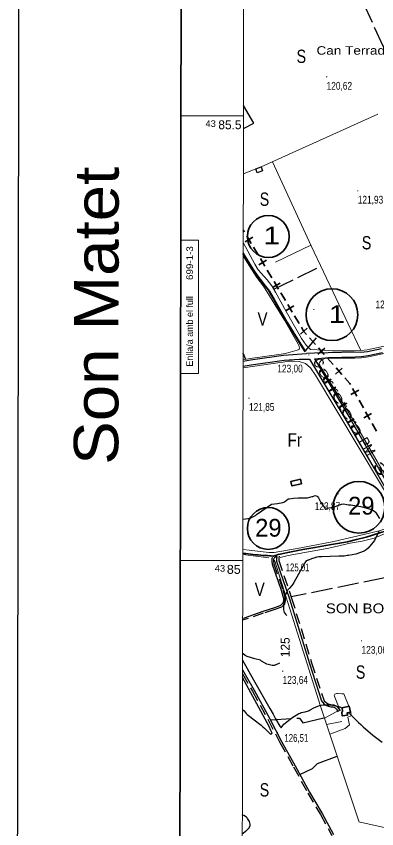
# Model space of a CAD drawing. Extents: x 487425 to 492029, y 4383576 to 4386788.
# Drawn here: x 487425 to 487830, y 4384698 to 4385612 of the extents above; entities that cross this region are included whole.
import ezdxf
from ezdxf.enums import TextEntityAlignment as Align

# ---------------------------------------------------------------- set-up
doc = ezdxf.new("R2010")
doc.units = 0
doc.header["$LTSCALE"] = 4
for name, pattern in [('DOTTED', [1.5, 0.3, -1.2]), ('LONG_DASHED', [7.5, 6, -1.5]), ('MEDIUM_DASHED', [4.5, 3, -1.5])]:
    doc.linetypes.add(name, pattern=pattern)
for name, color, linetype, lineweight in [('1', 7, 'Continuous', 13), ('13', 7, 'Continuous', 25), ('2', 7, 'DOTTED', 13), ('25', 7, 'LONG_DASHED', 25), ('34', 7, 'Continuous', 35), ('36', 7, 'Continuous', 25), ('38', 7, 'Continuous', 25), ('47', 7, 'Continuous', 35), ('48', 7, 'MEDIUM_DASHED', 25), ('51', 7, 'Continuous', 13), ('6', 7, 'Continuous', 35), ('7', 7, 'Continuous', 13), ('8', 7, 'Continuous', 25)]:
    doc.layers.add(name, color=color, linetype=linetype, lineweight=lineweight)
doc.layers.add('31', color=7, linetype='Continuous')
doc.layers.add('5', color=7, linetype='Continuous')

msp = doc.modelspace()

# ---------------------------------------------------------------- linework, layer by layer
at = {"layer": '1'}
for p, q in [((487680.31, 4385500), (487609.99, 4385500)), ((487609.79, 4385360.2), (487629.79, 4385360.18)), ((487679.47, 4385000), (487609.27, 4385000))]:
    msp.add_line(p, q, dxfattribs=at)
at = {"layer": '1', "lineweight": 25}
msp.add_lwpolyline([(487429.26, 4386787.97), (492029.26, 4386781.28), (492024.61, 4383576.28), (487424.61, 4383582.97)], close=True, dxfattribs=at)
at = {"layer": '1', "lineweight": 35}
msp.add_lwpolyline([(487611.46, 4386512.7), (491328.86, 4386507.3), (491325.3, 4384052.3), (487607.9, 4384057.7)], close=True, dxfattribs=at)
at = {"layer": '1'}
msp.add_lwpolyline([(487681.9, 4386441.2), (491258.2, 4386436), (491255.4, 4384123.8), (487678, 4384129)], close=True, dxfattribs=at)
msp.add_lwpolyline([(487609.57, 4385210.2), (487629.57, 4385210.18), (487629.79, 4385360.18)], dxfattribs=at)
at = {"layer": '25'}
for p, q in [((487714.44, 4385304.94), (487767.35, 4385330.69)), ((487683.05, 4385226.18), (487679.86, 4385233.29))]:
    msp.add_line(p, q, dxfattribs=at)
for points in [[(487837.76, 4385577.59), (487809.28, 4385639.95), (487792.76, 4385677.09)], [(487680.29, 4385485.85), (487692.07, 4385491.71), (487680.33, 4385511.75)], [(487875.58, 4384876.95), (487850.47, 4384953.64), (487839.22, 4384980.32), (487733.97, 4384959.01)], [(487710.53, 4384820.71), (487743.35, 4384822.82), (487747.26, 4384817.3), (487771.09, 4384823.19)], [(487743.8, 4384759.43), (487757.93, 4384766.08), (487763.55, 4384771.8), (487785.56, 4384779.91)]]:
    msp.add_lwpolyline(points, dxfattribs=at)
at = {"layer": '34'}
for p, q in [((487680.1, 4385371.63), (487681.39, 4385369.47)), ((487690.81, 4385363.45), (487682.22, 4385358.33)), ((487683.95, 4385365.18), (487689.08, 4385356.6)), ((487691.65, 4385352.31), (487696.78, 4385343.72)), ((487699.34, 4385339.44), (487704.47, 4385330.85)), ((487706.19, 4385337.71), (487697.61, 4385332.58)), ((487707.03, 4385326.56), (487712.16, 4385317.98)), ((487721.58, 4385311.97), (487712.99, 4385306.84)), ((487714.72, 4385313.69), (487719.85, 4385305.11)), ((487722.41, 4385300.82), (487727.54, 4385292.23)), ((487736.96, 4385286.22), (487728.38, 4385281.09)), ((487730.1, 4385287.95), (487735.23, 4385279.37)), ((487737.8, 4385275.07), (487742.93, 4385266.49)), ((487751.82, 4385261.23), (487744.31, 4385254.62)), ((487754.68, 4385250.42), (487761.29, 4385242.92)), ((487771.65, 4385238.73), (487764.14, 4385232.12)), ((487764.59, 4385239.18), (487771.2, 4385231.68)), ((487774.51, 4385227.92), (487781.12, 4385220.42)), ((487791.48, 4385216.23), (487783.97, 4385209.62)), ((487784.42, 4385216.68), (487791.03, 4385209.18)), ((487803.12, 4385193.38), (487807.98, 4385184.64)), ((487809.92, 4385191.44), (487801.18, 4385186.58)), ((487810.4, 4385180.27), (487815.26, 4385171.53)), ((487824.48, 4385165.23), (487815.74, 4385160.37)), ((487817.68, 4385167.17), (487822.54, 4385158.43)), ((487824.97, 4385154.06), (487829.83, 4385145.31))]:
    msp.add_line(p, q, dxfattribs=at)
for points in [[(487745.49, 4385262.21), (487748, 4385258), (487751.37, 4385254.17)], [(487794.34, 4385205.43), (487800, 4385199), (487800.7, 4385197.75)]]:
    msp.add_lwpolyline(points, dxfattribs=at)
at = {"layer": '36'}
for points in [[(487805.83, 4385234.71), (487812.52, 4385234.13), (487819.95, 4385235), (487835.58, 4385238.4)], [(487679.85, 4385224.08), (487688.19, 4385225.51), (487725.41, 4385230.89), (487751.05, 4385232.88)], [(487751.51, 4385233.11), (487760.04, 4385233.57), (487775.61, 4385233.93), (487805.83, 4385234.71)], [(487760.04, 4385226.64), (487775.98, 4385228.34), (487805.98, 4385229.09)], [(487805.98, 4385229.09), (487812.88, 4385229.48), (487820.72, 4385230.39), (487836.56, 4385233.84)], [(487679.84, 4385218.39), (487689.06, 4385219.97), (487725.96, 4385225.31), (487743.45, 4385226.24), (487754.77, 4385226.5)], [(487754.77, 4385226.5), (487795.93, 4385157.57), (487829.92, 4385098.83), (487852.21, 4385060.31)], [(487760.04, 4385226.64), (487799.89, 4385159.9), (487833.9, 4385101.14), (487856.19, 4385062.62)]]:
    msp.add_lwpolyline(points, dxfattribs=at)
at = {"layer": '38', "linetype": 'MEDIUM_DASHED'}
for points in [[(487717.91, 4385004.32), (487717.02, 4385004), (487716.73, 4385003.89), (487716.19, 4385003.6), (487715.33, 4385003.02), (487714.74, 4385002.5), (487714.38, 4385002.02), (487714.21, 4385001.35), (487714.07, 4385000.66), (487713.93, 4384999.66), (487713.92, 4384999.2), (487714.36, 4384996.43), (487724.65, 4384967.24), (487727.28, 4384957.66), (487727.24, 4384954.76), (487726.95, 4384952.73), (487726.36, 4384951.12), (487725.65, 4384950.25), (487724.99, 4384949.52), (487723.72, 4384948.28), (487722.93, 4384947.61), (487721.95, 4384947.14), (487715.68, 4384944.94), (487702.56, 4384940.71), (487681.59, 4384933.5), (487679.36, 4384932.79)], [(487720.53, 4385004.96), (487720.18, 4385002.76), (487719.97, 4385001.92), (487719.9, 4385000.98), (487720.06, 4385000.02), (487734.4, 4384957.73), (487756.98, 4384884.91), (487770.55, 4384843.29), (487771.12, 4384842.32), (487773.19, 4384840.12), (487774.88, 4384839.16), (487776.53, 4384838.54), (487778.77, 4384838.04), (487781.88, 4384837.84), (487784.77, 4384836.45), (487786.95, 4384834.39), (487789.12, 4384830.97)], [(487679.25, 4384872.39), (487690.38, 4384853.12), (487707.92, 4384820.86), (487721.21, 4384795.29), (487736.66, 4384767.82), (487752.67, 4384738.47), (487766.88, 4384714.41), (487779.74, 4384690.68)]]:
    msp.add_lwpolyline(points, dxfattribs=at)
at = {"layer": '38'}
for points in [[(487712.84, 4385003.13), (487712.63, 4385002.86), (487712.36, 4385001.77), (487712.2, 4385000.99), (487712.03, 4384999.81), (487712.02, 4384999.06), (487712.51, 4384995.96), (487722.83, 4384966.67), (487725.38, 4384957.42), (487725.34, 4384954.9), (487725.1, 4384953.19), (487724.68, 4384952.07), (487724.21, 4384951.48), (487723.62, 4384950.84), (487722.44, 4384949.68), (487721.89, 4384949.22), (487721.22, 4384948.9), (487715.08, 4384946.74), (487701.96, 4384942.51), (487681, 4384935.3), (487679.36, 4384934.79)], [(487717.89, 4385004.31), (487717.73, 4385003.26), (487717.49, 4385002.32), (487717.38, 4385000.86), (487717.62, 4384999.41), (487732.01, 4384956.95), (487754.59, 4384884.15), (487768.25, 4384842.26), (487769.09, 4384840.81), (487771.63, 4384838.12), (487773.82, 4384836.88), (487775.81, 4384836.13), (487778.41, 4384835.56), (487781.23, 4384835.37), (487783.33, 4384834.36), (487785, 4384832.78), (487787.01, 4384829.63)], [(487679.26, 4384876.87), (487692.34, 4384854.22), (487709.9, 4384821.92), (487723.18, 4384796.36), (487738.62, 4384768.91), (487754.63, 4384739.58), (487768.84, 4384715.51), (487781.71, 4384691.75)]]:
    msp.add_lwpolyline(points, dxfattribs=at)
at = {"layer": '47'}
for points in [[(487744.34, 4385091.31), (487733.72, 4385088.89), (487734.86, 4385083.87), (487745.48, 4385086.29)], [(487799.24, 4384836.36), (487791.41, 4384834.12), (487791.75, 4384830.52), (487790.83, 4384829.1), (487791.39, 4384825.2), (487797.48, 4384826.18), (487797.05, 4384828.73), (487800.66, 4384829.44)]]:
    msp.add_lwpolyline(points, close=True, dxfattribs=at)
at = {"layer": '48'}
msp.add_lwpolyline([(487694.27, 4385440.42), (487700.16, 4385442.56), (487701.74, 4385438.22), (487695.85, 4385436.08)], close=True, dxfattribs=at)
at = {"layer": '51'}
for p, q in [((487700.16, 4385442.56), (487831.34, 4385501.87)), ((487680.2, 4385434.9), (487694.27, 4385440.42)), ((487716.4, 4385335.43), (487756, 4385354.55)), ((487708.93, 4385002.9), (487679.48, 4385006.7)), ((487773.62, 4384815.63), (487791.09, 4384819.12))]:
    msp.add_line(p, q, dxfattribs=at)
for points in [[(487712.97, 4385448.35), (487756.28, 4385353.92), (487811.94, 4385237.04)], [(487680.07, 4385357.54), (487692.95, 4385333.14), (487696.91, 4385326.78), (487706.88, 4385315.53), (487712.19, 4385308.78), (487716.22, 4385301.89), (487728.36, 4385280.11), (487745.63, 4385249.55), (487750.7, 4385242.12), (487753.07, 4385239.54), (487754.11, 4385238.77), (487755.59, 4385237.4), (487771.03, 4385236.43)], [(487680.05, 4385342.73), (487686.7, 4385331.58), (487695.22, 4385318.25), (487702.66, 4385308.47), (487709.48, 4385297.79), (487726.57, 4385270.23), (487741.72, 4385243.3), (487742.45, 4385241.94), (487742.88, 4385240.73), (487743.16, 4385239.3)], [(487804.8, 4385235.79), (487812.37, 4385236.08), (487819.63, 4385236.93), (487835.17, 4385240.31), (487848.27, 4385243.09), (487893.06, 4385252.55), (487921.59, 4385257.93), (487935.6, 4385261.22), (487939.85, 4385261.95)], [(487805.1, 4385227.62), (487813, 4385227.92), (487820.98, 4385228.85), (487836.89, 4385232.32), (487849.96, 4385235.09), (487894.66, 4385244.54), (487923.28, 4385249.93), (487937.23, 4385253.21), (487948.71, 4385255.19), (487954.3, 4385256.62)], [(487743.16, 4385239.3), (487742.9, 4385237.13), (487740.79, 4385236.48), (487732.81, 4385234.42), (487727.39, 4385232.92), (487722.88, 4385232.07)], [(487679.85, 4385225.63), (487687.95, 4385227.02), (487722.88, 4385232.07)], [(487804.8, 4385235.79), (487780.31, 4385235.92), (487770.35, 4385236.5)], [(487679.49, 4385012.54), (487686.55, 4385011.55), (487708.79, 4385008.83), (487714.8, 4385008.97), (487744.66, 4385014.32), (487782.06, 4385021.51), (487815.56, 4385029.06), (487832.8, 4385033.39), (487859.64, 4385042.09), (487859.45, 4385044.34), (487761.47, 4385208.27), (487755.89, 4385216.61), (487749.96, 4385221.5), (487742.86, 4385223.92), (487735.59, 4385224.25), (487731.31, 4385224.01), (487724.62, 4385223.13), (487718.83, 4385222.39), (487679.83, 4385216.78)], [(487805.1, 4385227.62), (487785.01, 4385227.54), (487773.98, 4385227.59), (487772.63, 4385227.45), (487770.3, 4385226.58), (487768.86, 4385225.84), (487768.18, 4385225.33), (487767.88, 4385224.95), (487766.43, 4385223.4), (487765.59, 4385222.06), (487766.02, 4385220.1)], [(487766.02, 4385220.1), (487801.83, 4385161.04), (487835.84, 4385102.27), (487853.96, 4385069.58)], [(487866.36, 4385031.7), (487864.27, 4385032.93), (487863.07, 4385033.24), (487860, 4385033.65), (487857.6, 4385033.68), (487854.83, 4385033.64), (487841.52, 4385030.94), (487827.35, 4385025.25), (487813.88, 4385021.65), (487800.35, 4385019.63), (487776.28, 4385013.82), (487730.72, 4385005.71), (487721.47, 4385003.19)], [(487715.13, 4385000.41), (487766.8, 4384836.02), (487810.4, 4384705.58)], [(487799, 4384836.3), (487793.24, 4384849.93), (487791.14, 4384849.96), (487786.42, 4384850.24), (487785.3, 4384850.25), (487783.04, 4384849.75), (487782.42, 4384848.33), (487788.62, 4384832.2), (487771.3, 4384822.57)], [(487777.3, 4384804.62), (487794.6, 4384810.91), (487799.53, 4384815.13), (487797.9, 4384823.77), (487801.07, 4384825.46), (487801.89, 4384825.53), (487800.62, 4384829.68)], [(487947.16, 4384695.74), (487884, 4384689.55), (487810.28, 4384705.96)]]:
    msp.add_lwpolyline(points, dxfattribs=at)
at = {"layer": '6', "lineweight": 25}
msp.add_line((487750.16, 4385235.72), (487762.56, 4385250.47), dxfattribs=at)
at = {"layer": '6', "lineweight": 40}
msp.add_lwpolyline([(487750.13, 4385234.72), (487744.74, 4385242.95), (487729.34, 4385267.75), (487714.67, 4385293.38), (487709.58, 4385302.34), (487705.22, 4385308.13), (487701.54, 4385312.54), (487696.47, 4385319.22), (487690.86, 4385327.71), (487682.31, 4385341.56), (487680.05, 4385345.41)], dxfattribs=at)
at = {"layer": '6'}
msp.add_lwpolyline([(487865.21, 4385037.63), (487859.62, 4385036.92), (487850.2, 4385034.95), (487845.15, 4385034.12), (487835.92, 4385031.69), (487824.31, 4385028.1), (487818.44, 4385026.24), (487807.39, 4385023.47), (487797.39, 4385021.15), (487788.46, 4385019.33), (487777.26, 4385017.69), (487760.7, 4385014.55), (487747, 4385012.27), (487732.17, 4385009.18), (487721.55, 4385007.15), (487719.36, 4385006.58), (487717.38, 4385006.15), (487716.36, 4385005.78), (487715.95, 4385005.62), (487713.55, 4385004.93)], dxfattribs=at)
for centre, radius in [((487708.19, 4385364.36), 23.55), ((487779.79, 4385276.44), 29.1), ((487810.19, 4385059.83), 29.1), ((487708.19, 4385036), 23.55)]:
    msp.add_circle(centre, radius, dxfattribs=at)
msp.add_spline([(487679.48, 4385008.17), (487682.96, 4385007.7), (487705.29, 4385005.58), (487713.54, 4385005.01)], degree=3, dxfattribs=at)
at = {"layer": '7'}
for p, q in [((487773.36, 4385543.81), (487774.36, 4385543.81)), ((487808.41, 4385415.72), (487809.41, 4385415.72)), ((487758.96, 4385282.14), (487759.96, 4385282.14)), ((487753.35, 4385231.35), (487754.35, 4385231.35)), ((487686.02, 4385182.71), (487687.02, 4385182.71)), ((487786.3, 4385074.8), (487787.3, 4385074.8)), ((487713.41, 4385004.33), (487714.41, 4385004.33)), ((487812.63, 4384909.5), (487813.63, 4384909.5)), ((487723.79, 4384875.65), (487724.79, 4384875.65)), ((487717.98, 4384806.29), (487718.98, 4384806.29))]:
    msp.add_line(p, q, dxfattribs=at)
at = {"layer": '8'}
for points in [[(487679.55, 4385046.41), (487680.02, 4385046.42), (487687.75, 4385047.73), (487693.98, 4385050.63), (487695.01, 4385051.67), (487711.7, 4385063.38), (487718.63, 4385064.05), (487724.46, 4385065.21), (487725.62, 4385065.57), (487726.59, 4385065.95), (487728.43, 4385067.45), (487730.03, 4385068.85), (487730.85, 4385069.16), (487731.82, 4385069.44), (487736.69, 4385070.19), (487741.99, 4385070.57), (487743.25, 4385070.62), (487744.41, 4385070.64)], [(487744.41, 4385070.64), (487747.85, 4385070.53), (487750.67, 4385070.46), (487751.44, 4385070.5), (487752.22, 4385070.58), (487754.99, 4385071.08), (487757.61, 4385071.81), (487758.28, 4385072.02), (487758.92, 4385072.24), (487761.06, 4385073.08), (487763.22, 4385072.39), (487763.88, 4385071.63), (487764.56, 4385070.64), (487767.28, 4385065.03), (487771.2, 4385059.9), (487772.66, 4385059.2), (487774.27, 4385058.82), (487781.42, 4385060.05), (487788.2, 4385062.62), (487789.58, 4385063.08), (487790.75, 4385063.42), (487793.16, 4385063.75), (487796.73, 4385063.06), (487798.62, 4385062.76), (487800.91, 4385062.41), (487812.44, 4385060.79), (487824.21, 4385057.51), (487826.65, 4385056.12), (487828.73, 4385054.53), (487833.26, 4385047.06)], [(487832.57, 4385032.63), (487827.78, 4385022.58), (487820.58, 4385013.92), (487818.34, 4385012.12), (487816, 4385010.58), (487806.63, 4385007.18), (487798.48, 4385005.79), (487796.91, 4385005.52), (487795.63, 4385005.3), (487793.48, 4385004.91), (487790.96, 4385004.8), (487789.46, 4385004.75), (487787.6, 4385004.69), (487777.98, 4385004.42), (487768.39, 4385004.14), (487766.56, 4385004.08), (487765.08, 4385004.03), (487762.7, 4385003.9), (487761.79, 4385003.53), (487761.24, 4385003.32), (487760.55, 4385003.07), (487756.99, 4385001.79), (487753.38, 4385000.52), (487752.67, 4385000.27), (487752.09, 4385000.06), (487751, 4384999.7), (487749.51, 4384997.36), (487748.67, 4384995.91), (487747.64, 4384994.12), (487742.38, 4384984.74), (487736.88, 4384975.2), (487735.69, 4384973.31), (487734.66, 4384971.74), (487732.17, 4384968.78), (487730.65, 4384967.44), (487730.23, 4384966.9), (487729.8, 4384966.28), (487728.29, 4384963.42), (487726.96, 4384959.88), (487726.66, 4384958.83), (487726.39, 4384957.75), (487725.66, 4384953.6), (487725.26, 4384949.59), (487725.19, 4384948.59), (487725.15, 4384947.65), (487725.15, 4384944.65), (487726.16, 4384941.69), (487726.76, 4384940.77), (487727.49, 4384939.81), (487728.96, 4384938.3)], [(487700.42, 4384886.93), (487700.4, 4384886.97), (487699.51, 4384887.74), (487693.16, 4384889.32), (487684.61, 4384891.88), (487682.33, 4384893.28), (487680.08, 4384894.98), (487679.29, 4384895.85)], [(487679.28, 4384888.06), (487691.65, 4384865.8), (487710.05, 4384833.37), (487713.61, 4384827.13), (487716.5, 4384822.08), (487721.38, 4384813.74), (487722.1, 4384812.78), (487722.67, 4384811.94), (487724.75, 4384814.55), (487725.75, 4384815.83), (487727.09, 4384817.21), (487734.81, 4384822.99), (487742.73, 4384827.75), (487744.2, 4384828.47), (487745.36, 4384828.94), (487749.85, 4384829.65), (487753.39, 4384830.93), (487754.25, 4384831.36), (487755.22, 4384831.87), (487759.64, 4384834.47), (487765.75, 4384836.88), (487767.78, 4384837.28), (487769.95, 4384837.56), (487779.02, 4384837.6), (487788.55, 4384835.41), (487791.01, 4384834.29), (487791.42, 4384834.06)], [(487720.91, 4384884.48), (487715.19, 4384881.84), (487712.63, 4384882.01), (487706.64, 4384883.37), (487700.42, 4384886.93)], [(487679.18, 4384832.52), (487681.05, 4384830.94), (487683.37, 4384827.92), (487684.5, 4384826.86), (487685.84, 4384825.69), (487692.44, 4384820.66), (487700.1, 4384814.77), (487702.12, 4384813.07), (487704.09, 4384811.33), (487710.8, 4384804.79), (487712.41, 4384805.84), (487711.15, 4384808.89), (487709.16, 4384813.13), (487679.25, 4384868.45)], [(487798.14, 4384828.94), (487801.36, 4384826.23), (487809.67, 4384817.8), (487812.27, 4384815.38), (487814.99, 4384812.92), (487825.9, 4384803.72), (487836.17, 4384795.66)], [(487678.95, 4384693.2), (487679.79, 4384693.52), (487682.67, 4384695.45), (487683.39, 4384696.03), (487684.09, 4384696.64), (487686.37, 4384698.98), (487687.73, 4384701.67), (487687.85, 4384702.49), (487687.86, 4384703.34), (487686.95, 4384706.66), (487684.98, 4384709.84), (487684.32, 4384710.59), (487683.61, 4384711.29), (487680.62, 4384713.36), (487678.99, 4384713.91)]]:
    msp.add_lwpolyline(points, dxfattribs=at)

# ---------------------------------------------------------------- texts
at = {"layer": '13', "width": 1.25}
for p in [(487702.89, 4385355.52), (487776.16, 4385267.06)]:
    msp.add_text('1', height=20, dxfattribs=at).set_placement(p)
at = {"layer": '13'}
for p in [(487798.02, 4385051.61), (487693.43, 4385026.81)]:
    msp.add_text('29', height=20, dxfattribs=at).set_placement(p)
at = {"layer": '2', "width": 1.05}
for s, height, p in [('43', 7.5, (487649.21, 4385487.5)), ('43', 7.5, (487659.67, 4384987.5)), ('85', 10, (487677.2, 4384985))]:
    msp.add_text(s, height=height, dxfattribs=at).set_placement(p, align=Align.RIGHT)
at = {"layer": '2'}
msp.add_text('85.5', height=10, dxfattribs=at).set_placement((487678.04, 4385485), align=Align.RIGHT)
at = {"layer": '2', "width": 1.1}
msp.add_text('Son Matet ', height=50, rotation=89.903, dxfattribs=at).set_placement((487539.68, 4385285.35), align=Align.CENTER)
msp.add_text('699-1-3', height=7.5, rotation=89.917, dxfattribs=at).set_placement((487623.47, 4385315.43))
at = {"layer": '2'}
msp.add_text('Enlla/a amb el full', height=7.5, rotation=89.917, dxfattribs=at).set_placement((487623.33, 4385218.06))
at = {"layer": '31'}
for s, width, p in [('S', 0.8, (487745.38, 4385559.51)), ('S', 0.8, (487703.9, 4385398.83)), ('S', 0.8, (487818.77, 4385349.88)), ('V', 0.85, (487701.76, 4385264.22)), ('Fr', 0.85, (487737.93, 4385128.02)), ('V', 0.85, (487698.57, 4384960.16)), ('S', 0.8, (487812.02, 4384867.02)), ('S', 0.8, (487703.9, 4384734.58))]:
    msp.add_text(s, height=15, dxfattribs=dict(at, width=width)).set_placement(p, align=Align.CENTER)
at = {"layer": '5', "width": 1.2}
msp.add_text('Can Terrades', height=9.5, dxfattribs=at).set_placement((487855.66, 4385568.83), align=Align.RIGHT)
at = {"layer": '5'}
for s, rotation, width, p in [('C', 300.002, 0.95, (487760.27, 4385219.69)), ('a', 300.002, 1.9, (487767.38, 4385207.39)), ('r', 300.002, 1.75, (487772.55, 4385198.43)), ('r', 300.002, 1.75, (487777.7, 4385189.51)), ('e', 299.972, 1.9, (487782.84, 4385180.58)), ('t', 299.972, 1.75, (487787.98, 4385171.67)), ('e', 299.972, 1.9, (487793.13, 4385162.75)), ('r', 299.972, 1.75, (487798.27, 4385153.83)), ('a', 299.972, 1.9, (487803.4, 4385144.93)), ('P', 300.747, 0.95, (487811.9, 4385130.35)), ('M', 300.747, 0.95, (487817.14, 4385121.55)), ('-', 300.747, 1.8, (487824.38, 4385109.37)), ('3', 300.644, 1.95, (487829.63, 4385100.52))]:
    msp.add_text(s, height=10.99, rotation=rotation, dxfattribs=dict(at, width=width)).set_placement(p, align=Align.CENTER)
at = {"layer": '5', "width": 1.15}
msp.add_text('SON BOSSON', height=11, dxfattribs=at).set_placement((487772.95, 4384940.67))
at = {"layer": '7'}
for s, width, p in [('120,62', 0.8, (487773.86, 4385529.44)), ('121,93', 0.8, (487808.91, 4385401.35)), ('122,82', 0.8, (487828.8, 4385283.57)), ('123,00', 0.8, (487718.35, 4385211.48)), ('121,85', 0.8, (487686.52, 4385168.34)), ('123,87', 0.8, (487760.45, 4385056.73)), ('125,01', 0.75, (487727.74, 4384987.83)), ('123,06', 0.8, (487813.13, 4384895.13)), ('123,64', 0.8, (487724.29, 4384861.28)), ('126,51', 0.75, (487726.34, 4384796.09))]:
    msp.add_text(s, height=8.75, dxfattribs=dict(at, width=width)).set_placement(p)
at = {"layer": '8'}
msp.add_text(' 125 ', height=10, rotation=89.705, dxfattribs=at).set_placement((487732.13, 4384887.53))

doc.saveas('drawing.dxf')
